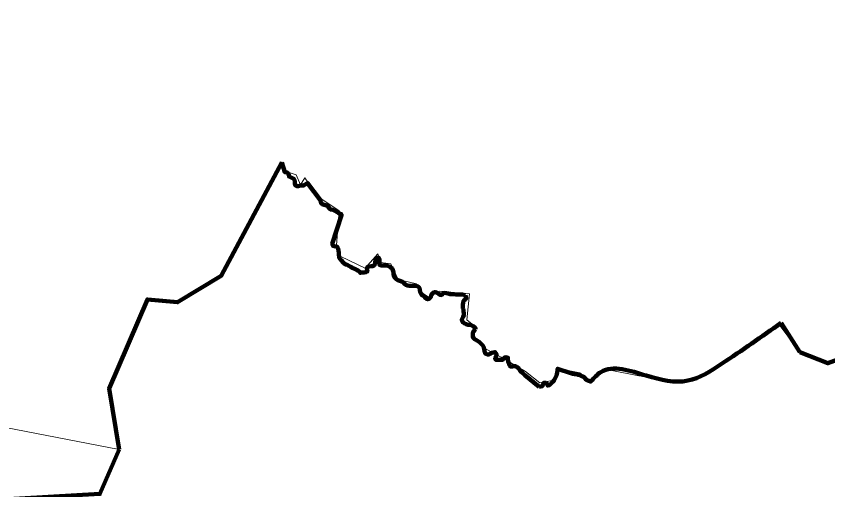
# Model space of a CAD drawing. Extents: x 553962 to 842807, y 8883888 to 9032388.
# Drawn here: x 814699 to 817430, y 9010950 to 9012542 of the extents above; entities that cross this region are included whole.
import ezdxf

# ---------------------------------------------------------------- set-up
doc = ezdxf.new("R2010")
doc.units = 0
doc.header["$LTSCALE"] = 200
for name, color, linetype, lineweight in [('23', 7, 'Continuous', 13), ('27', 7, 'Continuous', 13), ('35', 7, 'Continuous', 13), ('57', 7, 'Continuous', 13)]:
    doc.layers.add(name, color=color, linetype=linetype, lineweight=lineweight)

msp = doc.modelspace()

# ---------------------------------------------------------------- linework, layer by layer
at = {"layer": '23'}
for points in [[(815012.1, 9011290.6), (815140.5, 9011589.9), (815242, 9011580.3), (815388.9, 9011669.8), (815593, 9012052.1), (815597.9, 9012023.1), (815641.3, 9012008.6), (815655.7, 9011974.9), (815670.2, 9011999), (815713.6, 9011936.3), (815785.9, 9011888), (815776.3, 9011772.3), (815790.7, 9011733.7), (815872.7, 9011695.1), (815916.1, 9011743.3), (815925.7, 9011714.4), (815959.5, 9011709.6), (815983.6, 9011656.5), (816046.3, 9011642), (816055.9, 9011617.9), (816084.8, 9011598.6), (816123.4, 9011617.9), (816224.7, 9011608.2), (816215, 9011521.4), (816239.1, 9011502.1), (816239.1, 9011468.3), (816268.1, 9011429.8), (816330.8, 9011396), (816412.7, 9011347.7), (816460.9, 9011309.2), (816509.2, 9011318.8), (816523.6, 9011357.4), (816595.9, 9011342.9), (816634.5, 9011314), (816663.4, 9011347.7), (816697.2, 9011352.6), (816793.6, 9011333.3), (816899.7, 9011318.8), (816976.8, 9011318.8), (817009.7, 9011331.9), (817265.4, 9011506.3), (817336.3, 9011412.8), (817430.3, 9011375.4)], [(813079.5, 9011948.6), (813342.4, 9011932.2), (813457.5, 9011924), (813517.9, 9011875.2), (813925, 9011552.5), (814255.6, 9011363.3), (814586.2, 9011174.2), (815045.8, 9011085.8), (815012.1, 9011290.6)]]:
    msp.add_lwpolyline(points, dxfattribs=at)
at = {"layer": '27'}
for points in [[(815012.1, 9011290.6), (815140.5, 9011589.9), (815242, 9011580.3), (815388.9, 9011669.8), (815593, 9012052.1), (815597.9, 9012023.1), (815641.3, 9012008.6), (815655.7, 9011974.9), (815670.2, 9011999), (815713.6, 9011936.3), (815785.9, 9011888), (815776.3, 9011772.3), (815790.7, 9011733.7), (815872.7, 9011695.1), (815916.1, 9011743.3), (815925.7, 9011714.4), (815959.5, 9011709.6), (815983.6, 9011656.5), (816046.3, 9011642), (816055.9, 9011617.9), (816084.8, 9011598.6), (816123.4, 9011617.9), (816224.7, 9011608.2), (816215, 9011521.4), (816239.1, 9011502.1), (816239.1, 9011468.3), (816268.1, 9011429.8), (816330.8, 9011396), (816412.7, 9011347.7), (816460.9, 9011309.2), (816509.2, 9011318.8), (816523.6, 9011357.4), (816595.9, 9011342.9), (816634.5, 9011314), (816663.4, 9011347.7), (816697.2, 9011352.6), (816793.6, 9011333.3), (816899.7, 9011318.8), (816976.8, 9011318.8), (817009.7, 9011331.9), (817265.4, 9011506.3), (817336.3, 9011412.8), (817430.3, 9011375.4)], [(813079.5, 9011948.6), (813342.4, 9011932.2), (813457.5, 9011924), (813517.9, 9011875.2), (813925, 9011552.5), (814255.6, 9011363.3), (814586.2, 9011174.2), (815045.8, 9011085.8), (815012.1, 9011290.6)]]:
    msp.add_lwpolyline(points, dxfattribs=at)
at = {"layer": '35'}
for points in [[(815012.1, 9011290.6), (815140.5, 9011589.9), (815242, 9011580.3), (815388.9, 9011669.8), (815593, 9012052.1), (815597.9, 9012023.1), (815641.3, 9012008.6), (815655.7, 9011974.9), (815670.2, 9011999), (815713.6, 9011936.3), (815785.9, 9011888), (815776.3, 9011772.3), (815790.7, 9011733.7), (815872.7, 9011695.1), (815916.1, 9011743.3), (815925.7, 9011714.4), (815959.5, 9011709.6), (815983.6, 9011656.5), (816046.3, 9011642), (816055.9, 9011617.9), (816084.8, 9011598.6), (816123.4, 9011617.9), (816224.7, 9011608.2), (816215, 9011521.4), (816239.1, 9011502.1), (816239.1, 9011468.3), (816268.1, 9011429.8), (816330.8, 9011396), (816412.7, 9011347.7), (816460.9, 9011309.2), (816509.2, 9011318.8), (816523.6, 9011357.4), (816595.9, 9011342.9), (816634.5, 9011314), (816663.4, 9011347.7), (816697.2, 9011352.6), (816793.6, 9011333.3), (816899.7, 9011318.8), (816976.8, 9011318.8), (817009.7, 9011331.9), (817265.4, 9011506.3), (817336.3, 9011412.8), (817430.3, 9011375.4)], [(813079.5, 9011948.6), (813342.4, 9011932.2), (813457.5, 9011924), (813517.9, 9011875.2), (813925, 9011552.5), (814255.6, 9011363.3), (814586.2, 9011174.2), (815045.8, 9011085.8), (815012.1, 9011290.6)]]:
    msp.add_lwpolyline(points, dxfattribs=at)
at = {"layer": '57', "lineweight": 90}
for p, q in [((817272.5, 9011511.1), (817336.3, 9011412.8)), ((816410.1, 9011335.9), (816458.9, 9011295.9))]:
    msp.add_line(p, q, dxfattribs=at)
at = {"layer": '57'}
msp.add_lwpolyline([(813389.1, 9010385.7), (813820.9, 9010868.7), (814980.4, 9010936.2), (815045.8, 9011085.8), (814586.2, 9011174.2), (813925, 9011552.5), (813437.8, 9011544.6), (813448.8, 9012713.6), (812870, 9013521.8)], dxfattribs=at)
at = {"layer": '57', "lineweight": 90}
for points in [[(815045.8, 9011085.8), (815012.1, 9011290.6), (815140.5, 9011589.9), (815242, 9011580.3), (815388.9, 9011669.8), (815593.1, 9012050.5)], [(815593.1, 9012050.5), (815602.8, 9012017.6), (815608.9, 9012017.5), (815613.5, 9012013.9), (815616.5, 9012007.8), (815617, 9012002.7), (815622, 9012000.6), (815628.1, 9011998.1), (815633.2, 9011995), (815636.2, 9011988.3), (815636.1, 9011979.7), (815638.1, 9011973), (815643.2, 9011970.5), (815649.3, 9011970.9), (815654.4, 9011972.4), (815660, 9011972.4), (815665.6, 9011972.9), (815670.7, 9011975.9), (815674.8, 9011978.9), (815679.4, 9011980.9), (815722.1, 9011924.4)], [(815722.1, 9011924.4), (815723.2, 9011922.3), (815723.5, 9011915.8), (815728.6, 9011910.7), (815746.5, 9011904.2), (815754.1, 9011894.1), (815756.7, 9011892.5), (815763.8, 9011890.6), (815773, 9011887), (815779.1, 9011883)], [(815779.1, 9011883), (815783.8, 9011880.9), (815788.3, 9011877.3), (815792.4, 9011877.1), (815793.8, 9011874.9), (815793.8, 9011873.1), (815762.2, 9011776.6)], [(815762.2, 9011776.6), (815762.2, 9011775.9), (815765.2, 9011769.8), (815772.9, 9011768.2), (815778.5, 9011767.7), (815782, 9011761), (815783.4, 9011753.4), (815783.9, 9011747.2), (815784.4, 9011740.1), (815785.3, 9011733.5), (815786.8, 9011727.9), (815791.9, 9011721.7), (815800.5, 9011713.5), (815807, 9011707.9), (815812.6, 9011705.8), (815818.2, 9011703.2), (815824.8, 9011699.1), (815829.3, 9011696), (815835.4, 9011694), (815840, 9011691.4), (815844.5, 9011689.3), (815849.6, 9011686.2), (815854.1, 9011683.7), (815856.7, 9011679.1), (815856.8, 9011679.7)], [(815856.8, 9011679.7), (815859.1, 9011680.6), (815864.2, 9011681), (815869.8, 9011681), (815875.4, 9011681.5), (815880, 9011683.5), (815880.5, 9011688.6), (815878, 9011693.2), (815880.6, 9011699.3), (815886.2, 9011700.8), (815892.8, 9011701.2), (815898.4, 9011701.7), (815903, 9011705.2), (815906.6, 9011709.8), (815907.1, 9011714.9), (815907.7, 9011721), (815909.8, 9011726.1), (815913.3, 9011730.1), (815918.4, 9011730.6), (815921.4, 9011725), (815921.4, 9011719.4), (815921.4, 9011712.8), (815921.3, 9011706.6), (815928.4, 9011703.5), (815935, 9011703.5), (815942.1, 9011703.5), (815948.8, 9011702.9), (815953.3, 9011700.8), (815959.4, 9011697.7), (815963.9, 9011693.6), (815966.4, 9011688), (815967.9, 9011681.9), (815967.9, 9011675.3), (815969.4, 9011668.7), (815972.9, 9011663), (815977.4, 9011657.9), (815983, 9011654.3), (815990.1, 9011652.2), (815999.2, 9011648.6), (816004.3, 9011643), (816010.3, 9011639.4), (816015.9, 9011636.8), (816021, 9011635.7), (816027.6, 9011635.7), (816034.7, 9011635.7), (816039.8, 9011635.6), (816046.4, 9011635.6), (816052, 9011632.5), (816055.5, 9011628.9), (816056.5, 9011621.8), (816058.5, 9011614.6), (816062, 9011608.5), (816066, 9011603.4), (816070.6, 9011601.3), (816074.1, 9011597.7), (816077.7, 9011593.6), (816083.7, 9011590.5), (816088.3, 9011592.5), (816093.5, 9011598.1), (816095, 9011604.2), (816100.1, 9011610.3), (816104.8, 9011614.3), (816109.8, 9011614.3), (816115.9, 9011611.7), (816121, 9011608.6), (816126.6, 9011604.5), (816132.2, 9011606), (816135.2, 9011610.1), (816140.3, 9011611.6), (816145.9, 9011611.5), (816152, 9011609.4), (816159.1, 9011607.4), (816164.7, 9011607.3), (816171.3, 9011607.3), (816178.4, 9011606.7), (816184, 9011606.2), (816189.1, 9011606.2), (816194.2, 9011606.1), (816200.3, 9011606.1), (816205.4, 9011605), (816210.5, 9011604)], [(816210.5, 9011604), (816213.1, 9011594.1), (816210, 9011590), (816204.4, 9011584.9), (816202.3, 9011578.8), (816202.2, 9011572.7), (816201.7, 9011566.6), (816201.7, 9011561), (816203.6, 9011555.9), (816204.1, 9011550.3), (816205.1, 9011543.2), (816205, 9011537.6), (816202.5, 9011531.5), (816200.4, 9011526.9), (816198.3, 9011522.3), (816199.8, 9011516.7), (816203.3, 9011512.1), (816208.4, 9011508.5), (816213, 9011506.5), (816219.1, 9011504.9), (816227.2, 9011504.8), (816232.2, 9011502.3), (816236.8, 9011499.7), (816240.9, 9011496.6), (816244.4, 9011492.5), (816244.4, 9011489.5)], [(817336.3, 9011412.8), (817430.3, 9011375.4), (817908.9, 9011552.4), (817916.9, 9011555.4)], [(816244.4, 9011489.5), (816242.3, 9011488.2), (816238.2, 9011483.6), (816235.6, 9011479), (816235.6, 9011472.9), (816235.6, 9011467.8), (816235.5, 9011461.7), (816240.6, 9011456.6), (816245.1, 9011454), (816251.2, 9011450.9), (816258.3, 9011446.3), (816263.8, 9011440.7), (816269.4, 9011435), (816272.4, 9011428.9), (816273.4, 9011422.3), (816274.9, 9011416.7), (816275.3, 9011411.6), (816278.9, 9011407.5), (816283.9, 9011404.9), (816289, 9011404.4), (816293.6, 9011406.9), (816298.7, 9011409.9), (816303.8, 9011411.9), (816309.1, 9011411.3), (816310.5, 9011412.7), (816311.8, 9011409.9), (816314.6, 9011407.2), (816315.4, 9011403.7), (816313.4, 9011398.6), (816310.8, 9011393.5), (816311.8, 9011387.4), (816317.9, 9011387.4), (816323, 9011387.3), (816329.1, 9011386.8), (816334.7, 9011386.8), (816338.2, 9011391.3), (816342.3, 9011394.8), (816347.4, 9011395.8), (816353.5, 9011393.8), (816353.5, 9011388.7), (816354.4, 9011381.5), (816357.4, 9011373.4), (816358.9, 9011368.3), (816363, 9011364.2), (816368.1, 9011364.1), (816373.2, 9011366.1), (816378.7, 9011366.1), (816384.3, 9011362.5), (816389.9, 9011357.4), (816393.4, 9011352.3), (816396.4, 9011347.2), (816402, 9011343.6), (816406, 9011339.5), (816410.1, 9011335.9)], [(816458.9, 9011295.9), (816463.7, 9011296.8), (816469.3, 9011298.8), (816471.4, 9011304.4), (816475, 9011310), (816481.6, 9011309.4), (816485.1, 9011305.8), (816487.6, 9011300.2), (816493.2, 9011302.2), (816497.3, 9011305.8), (816501.4, 9011309.3), (816505, 9011312.8), (816509.1, 9011318.9), (816511.7, 9011323.5), (816514.8, 9011329.6), (816516.8, 9011334.2), (816517.9, 9011339.2), (816519, 9011344.8), (816520, 9011351), (816520.6, 9011356), (816520.6, 9011357), (816565.7, 9011342)], [(816565.7, 9011342), (816572, 9011339.4), (816577.6, 9011338.8), (816583.7, 9011338.3), (816589.8, 9011336.2), (816594.9, 9011335.7), (816600.5, 9011332.1), (816606.6, 9011330.5), (816611.8, 9011326.9), (816613.4, 9011323.7), (816616.9, 9011320.1), (816625.3, 9011315.8), (816631.8, 9011313.7), (816632.5, 9011314.6)], [(813372.5, 9010367.2), (813820.9, 9010868.7), (814980.4, 9010936.2), (815045.8, 9011085.8)]]:
    msp.add_lwpolyline(points, dxfattribs=at)
msp.add_spline([(816632.5, 9011314.6), (816666.6, 9011345.7), (816818.9, 9011333.9), (816958.5, 9011317), (817072.5, 9011373.3), (817272.5, 9011511.1)], degree=3, dxfattribs=at)

doc.saveas('drawing.dxf')
